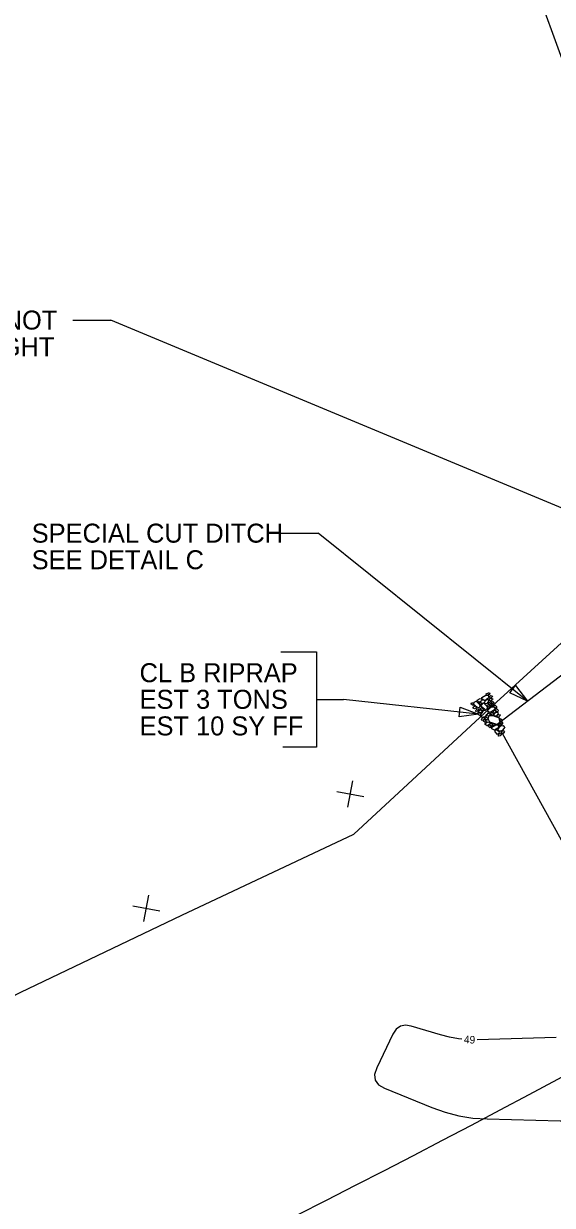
# Model space of a CAD drawing. Extents: x 2384780 to 2405861, y 547869 to 573706.
# Drawn here: x 2391565.6 to 2391704.7, y 552887.6 to 553198.6 of the extents above; entities that cross this region are included whole.
import ezdxf

# ---------------------------------------------------------------- set-up
doc = ezdxf.new("R2010")
doc.units = 0
for name, color, linetype in [('Breaklines', 7, 'Continuous'), ('Old_Level_10', 7, 'Continuous'), ('Old_Level_5', 7, 'Continuous'), ('Old_Level_60', 7, 'Continuous'), ('Old_Level_63', 7, 'Continuous'), ('Sheet Plan CELL', 7, 'Continuous')]:
    doc.layers.add(name, color=color, linetype=linetype)

# ---------------------------------------------------------------- blocks, each defined once
blk = doc.blocks.new('SPOT')
at = {"layer": 'Breaklines'}
for p, q in [((-5.48625, 4.61225), (5.48625, -4.61175)), ((-4.608, -5.326), (4.609, 5.325))]:
    blk.add_line(p, q, dxfattribs=at)

msp = doc.modelspace()

# ---------------------------------------------------------------- linework, layer by layer
at = {"layer": 'Breaklines'}
for p, q in [((2391642.66475, 553020.725), (2391649.74075, 553020.725)), ((2391685.26725, 553016.8955), (2391649.74075, 553020.725)), ((2391733.0265, 552936.75525), (2391691.145, 553012.541))]:
    msp.add_line(p, q, dxfattribs=at)
for points in [[(2391633.23025, 553033.2645), (2391642.66475, 553033.2645), (2391642.66475, 553008.1855), (2391633.82, 553008.1855)], [(2391688.11475, 553021.30375), (2391687.73225, 553020.95175), (2391686.941, 553020.37975), (2391686.25625, 553020.77025), (2391686.1695, 553021.295), (2391687.204, 553021.90525), (2391687.819, 553021.7375), (2391688.11475, 553021.30375)], [(2391688.27, 553022.28275), (2391688.06575, 553022.04625), (2391687.68375, 553021.73925), (2391687.40575, 553021.9615), (2391687.31575, 553022.21575), (2391687.88475, 553022.50975), (2391688.189, 553022.45375), (2391688.27, 553022.28275)], [(2391688.95, 553021.53175), (2391688.74575, 553021.29525), (2391688.36375, 553020.98825), (2391688.08575, 553021.2105), (2391687.9955, 553021.46475), (2391688.56475, 553021.75875), (2391688.869, 553021.70275), (2391688.95, 553021.53175)], [(2391689.0205, 553020.84775), (2391688.823, 553020.60075), (2391688.441, 553020.29375), (2391688.16325, 553020.516), (2391688.073, 553020.77025), (2391688.642, 553021.06425), (2391688.9465, 553021.00825), (2391689.0205, 553020.84775)], [(2391683.436, 553019.88225), (2391683.7305, 553019.86425), (2391684.08975, 553019.51625), (2391684.0405, 553019.2015), (2391683.86275, 553019.131), (2391683.3855, 553019.47725), (2391683.3465, 553019.67525), (2391683.436, 553019.88225)], [(2391684.7895, 553018.68875), (2391684.59875, 553018.43125), (2391684.19825, 553018.291), (2391683.8575, 553018.47225), (2391683.85, 553018.69075), (2391684.34675, 553019.0275), (2391684.6875, 553018.846), (2391684.7895, 553018.68875)], [(2391685.3285, 553018.54625), (2391684.84875, 553018.71225), (2391684.046, 553019.354), (2391684.1525, 553020.06325), (2391684.6545, 553020.25425), (2391685.58325, 553019.441), (2391685.67025, 553018.96125), (2391685.36925, 553018.48325)], [(2391684.5295, 553017.6415), (2391684.6275, 553017.97325), (2391684.947, 553018.2845), (2391685.273, 553018.287), (2391685.4465, 553018.042), (2391684.9905, 553017.6425), (2391684.70475, 553017.53175), (2391684.5295, 553017.6415)], [(2391686.2705, 553020.54125), (2391686.007, 553020.28125), (2391685.47875, 553019.92425), (2391685.015, 553020.2495), (2391684.9215, 553020.5315), (2391685.756, 553020.9675), (2391686.1185, 553020.845), (2391686.2705, 553020.54125)], [(2391686.23875, 553017.6465), (2391686.055, 553017.3785), (2391685.65425, 553017.23825), (2391685.303, 553017.41275), (2391685.2955, 553017.6315), (2391685.79225, 553017.968), (2391686.13675, 553017.804), (2391686.23875, 553017.6465)], [(2391685.539, 553020.03775), (2391685.83, 553020.00275), (2391686.21025, 553019.66825), (2391686.14375, 553019.357), (2391685.98625, 553019.25525), (2391685.46075, 553019.62975), (2391685.4225, 553019.873), (2391685.539, 553020.03775)], [(2391685.828, 553016.487), (2391686.06675, 553016.96925), (2391686.7215, 553017.959), (2391687.6475, 553017.72475), (2391687.923, 553017.3225), (2391686.982, 553016.177), (2391686.2345, 553016.0205), (2391685.73, 553016.4085)], [(2391685.92125, 553018.528), (2391686.16675, 553018.4935), (2391686.606, 553018.1375), (2391686.53925, 553017.82625), (2391686.3615, 553017.75575), (2391685.843, 553018.12), (2391685.7935, 553018.31125), (2391685.92125, 553018.528)], [(2391687.2035, 553017.9735), (2391686.82875, 553018.20725), (2391686.0055, 553018.8805), (2391686.13925, 553019.54775), (2391686.57325, 553019.84375), (2391687.46, 553019.00325), (2391687.6775, 553018.4145), (2391687.2775, 553018.066)], [(2391686.7535, 553019.84125), (2391686.93475, 553020.18225), (2391687.45825, 553020.68475), (2391687.873, 553020.596), (2391688.036, 553020.34425), (2391687.48325, 553019.70325), (2391687.114, 553019.5835), (2391686.7535, 553019.84125)], [(2391687.621, 553019.3755), (2391687.93575, 553019.32625), (2391688.29525, 553018.97825), (2391688.22875, 553018.667), (2391688.05775, 553018.58625), (2391687.584, 553018.9495), (2391687.52475, 553019.17925), (2391687.621, 553019.3755)], [(2391689.64075, 553018.21125), (2391689.26125, 553017.8315), (2391688.3705, 553017.34425), (2391687.782, 553017.678), (2391687.633, 553018.207), (2391688.68125, 553018.79625), (2391689.39725, 553018.67925), (2391689.64075, 553018.21125)], [(2391688.032, 553020.02875), (2391688.19675, 553019.91225), (2391688.64, 553019.6185), (2391688.5175, 553019.256), (2391688.36, 553019.15425), (2391687.81425, 553019.56025), (2391687.90425, 553019.812), (2391688.032, 553020.02875)], [(2391688.483, 553019.0105), (2391688.6205, 553019.18875), (2391688.9685, 553019.54825), (2391689.273, 553019.49225), (2391689.365, 553019.373), (2391689.08475, 553018.90875), (2391688.77175, 553018.84), (2391688.5755, 553018.93625)], [(2391688.6435, 553020.395), (2391688.954, 553020.2835), (2391689.345, 553019.95575), (2391689.258, 553019.67625), (2391689.11125, 553019.581), (2391688.57525, 553019.94875), (2391688.54725, 553020.19875), (2391688.6435, 553020.395)], [(2391689.0495, 553017.30725), (2391689.16675, 553017.51725), (2391689.4605, 553017.96075), (2391689.805, 553017.7965), (2391689.89325, 553017.66025), (2391689.51875, 553017.13475), (2391689.307, 553017.11675), (2391689.0495, 553017.30725)], [(2391689.391, 553019.241), (2391689.675, 553019.2165), (2391690.04475, 553018.875), (2391689.97825, 553018.564), (2391689.82075, 553018.462), (2391689.30225, 553018.826), (2391689.27425, 553019.076), (2391689.391, 553019.241)], [(2391689.79075, 553018.27875), (2391690.07475, 553018.254), (2391690.4445, 553017.91275), (2391690.378, 553017.60175), (2391690.2205, 553017.49975), (2391689.702, 553017.86375), (2391689.674, 553018.11375), (2391689.79075, 553018.27875)], [(2391685.1245, 553017.29725), (2391685.419, 553017.2795), (2391685.7785, 553016.9315), (2391685.73975, 553016.6235), (2391685.562, 553016.553), (2391685.0845, 553016.89925), (2391685.03525, 553017.0905), (2391685.1245, 553017.29725)], [(2391686.06975, 553015.37775), (2391686.12525, 553015.637), (2391686.4035, 553015.96625), (2391686.75725, 553015.972), (2391686.9445, 553015.706), (2391686.48825, 553015.30625), (2391686.18225, 553015.22725), (2391686.06975, 553015.37775)], [(2391686.6495, 553015.4255), (2391686.94025, 553015.3905), (2391687.29975, 553015.0425), (2391687.254, 553014.74475), (2391687.07625, 553014.67425), (2391686.599, 553015.0205), (2391686.56, 553015.21875), (2391686.6495, 553015.4255)], [(2391688.31475, 553014.46375), (2391688.047, 553014.14125), (2391687.55, 553013.80475), (2391687.07225, 553014.10575), (2391687.02825, 553014.44975), (2391687.793, 553014.8555), (2391688.1585, 553014.705), (2391688.31475, 553014.46375)], [(2391687.1265, 553016.09175), (2391687.39625, 553016.043), (2391687.72775, 553015.692), (2391687.6995, 553015.39075), (2391687.51075, 553015.2685), (2391687.03775, 553015.677), (2391687.03025, 553015.8955), (2391687.1265, 553016.09175)], [(2391688.3665, 553016.7755), (2391688.1825, 553016.5075), (2391687.782, 553016.36725), (2391687.4305, 553016.542), (2391687.423, 553016.7605), (2391687.92, 553017.097), (2391688.2645, 553016.933), (2391688.3665, 553016.7755)], [(2391688.21025, 553016.51075), (2391689.0665, 553016.49925), (2391690.702, 553015.90525), (2391690.88025, 553014.71025), (2391690.35525, 553014.0725), (2391688.30475, 553014.755), (2391687.85875, 553015.62775), (2391688.048, 553016.5545)], [(2391688.6095, 553017.32025), (2391688.8865, 553017.306), (2391689.23175, 553016.934), (2391689.20725, 553016.65), (2391689.0185, 553016.52775), (2391688.52075, 553016.90525), (2391688.49275, 553017.15525), (2391688.6095, 553017.32025)], [(2391690.477, 553017.219), (2391690.35775, 553016.87375), (2391689.90675, 553016.3285), (2391689.4605, 553016.397), (2391689.2975, 553016.64875), (2391689.80275, 553017.36325), (2391690.23, 553017.4165), (2391690.477, 553017.219)], [(2391691.05075, 553016.563), (2391690.84625, 553016.3265), (2391690.46425, 553016.0195), (2391690.1865, 553016.24175), (2391690.09625, 553016.496), (2391690.66525, 553016.79), (2391690.96975, 553016.734), (2391691.05075, 553016.563)], [(2391690.89725, 553015.719), (2391691.1875, 553015.63875), (2391691.55725, 553015.2975), (2391691.52225, 553015.00675), (2391691.33325, 553014.8845), (2391690.82575, 553015.3005), (2391690.801, 553015.52275), (2391690.89725, 553015.719)], [(2391690.98825, 553015.0035), (2391691.27225, 553014.979), (2391691.642, 553014.63775), (2391691.5755, 553014.3265), (2391691.41825, 553014.22475), (2391690.91, 553014.5955), (2391690.8715, 553014.83875), (2391690.98825, 553015.0035)], [(2391687.9415, 553014.02825), (2391688.236, 553014.0105), (2391688.59525, 553013.6625), (2391688.546, 553013.34775), (2391688.36825, 553013.27725), (2391687.8945, 553013.64075), (2391687.84525, 553013.832), (2391687.9415, 553014.02825)], [(2391688.34925, 553014.45625), (2391688.6605, 553014.38975), (2391688.9815, 553014.03175), (2391688.96375, 553013.73725), (2391688.775, 553013.615), (2391688.2605, 553014.0415), (2391688.253, 553014.26), (2391688.34925, 553014.45625)], [(2391690.67075, 553013.562), (2391690.3295, 553013.192), (2391689.49325, 553012.62075), (2391688.822, 553012.99025), (2391688.75525, 553013.4385), (2391689.82125, 553014.069), (2391690.3915, 553013.947), (2391690.67075, 553013.562)], [(2391688.93625, 553014.5385), (2391689.22025, 553014.514), (2391689.57975, 553014.166), (2391689.541, 553013.858), (2391689.36325, 553013.7875), (2391688.879, 553014.144), (2391688.84025, 553014.34225), (2391688.93625, 553014.5385)], [(2391689.8635, 553012.83075), (2391690.184, 553012.68075), (2391690.70275, 553012.31675), (2391690.6505, 553011.77675), (2391690.3215, 553011.54875), (2391689.654, 553012.18875), (2391689.64825, 553012.5425), (2391689.8635, 553012.83075)], [(2391692.1955, 553013.507), (2391691.96175, 553013.13225), (2391691.32, 553012.3295), (2391690.61075, 553012.436), (2391690.35, 553012.9075), (2391691.177, 553013.81525), (2391691.81575, 553013.8865), (2391692.12775, 553013.61175)], [(2391690.47775, 553011.3075), (2391690.619, 553011.50325), (2391690.9305, 553011.98775), (2391691.2195, 553011.8175), (2391691.332, 553011.667), (2391690.99575, 553011.1515), (2391690.65125, 553011.0625), (2391690.47775, 553011.3075)], [(2391691.41275, 553014.07225), (2391691.2305, 553013.93925), (2391690.85975, 553013.68425), (2391690.59175, 553013.86825), (2391690.48975, 553014.0255), (2391690.9865, 553014.36225), (2391691.354, 553014.34675), (2391691.41275, 553014.07225)], [(2391691.246, 553011.98375), (2391691.38375, 553012.162), (2391691.66375, 553012.6265), (2391691.988, 553012.49375), (2391692.08975, 553012.3365), (2391691.7425, 553011.769), (2391691.40925, 553011.73175), (2391691.246, 553011.98375)]]:
    msp.add_lwpolyline(points, dxfattribs=at)
msp.add_lwpolyline([(2391680.43, 553018.67425), (2391685.26725, 553016.8955), (2391680.162, 553016.1885)], close=True, dxfattribs=at)
at = {"layer": 'Old_Level_10'}
msp.add_line((2391497.285, 553771.369), (2391720.4865, 553152.56075), dxfattribs=at)
at = {"layer": 'Old_Level_5'}
for p in [(2391633.122, 553064.50775), (2391698.168, 553020.32975)]:
    msp.add_line(p, (2391643.122, 553064.50775), dxfattribs=at)
msp.add_lwpolyline([(2391695.051, 553024.43425), (2391698.168, 553020.32975), (2391693.48625, 553022.4845)], close=True, dxfattribs=at)
msp.add_arc((2390350.00532, 555442.22291), 2863, 287.79675278, 298.78936111, dxfattribs=at)
at = {"layer": 'Old_Level_60'}
for points in [[(2391680.93525, 552931.35425), (2391680.05075, 552931.43525), (2391677.653, 552931.84875), (2391675.281, 552932.45475), (2391667.573, 552934.74775), (2391666.034, 552934.98375), (2391664.7205, 552934.709), (2391663.6325, 552933.9235), (2391662.77, 552932.62725), (2391658.49775, 552923.78825), (2391657.94025, 552922.03175), (2391658.09875, 552920.5505), (2391658.973, 552919.34425), (2391660.5635, 552918.4135)], [(2391705.6975, 552931.748), (2391684.92875, 552931.1845)], [(2391660.5635, 552918.4135), (2391673, 552913.35025), (2391676.53475, 552912.0925), (2391680.139, 552911.16875), (2391683.81275, 552910.5795), (2391687.55575, 552910.32425), (2391706.75225, 552909.8765), (2391708.27875, 552909.84275), (2391709.80525, 552909.813), (2391711.332, 552909.787), (2391712.85875, 552909.765), (2391717.84625, 552909.699), (2391718.9135, 552909.66725), (2391719.978, 552909.59975), (2391721.0395, 552909.49675), (2391722.09825, 552909.35825), (2391729.1165, 552908.3205), (2391730.622, 552908.11625), (2391732.13125, 552907.948), (2391733.64425, 552907.81575), (2391735.16075, 552907.71975), (2391755.75625, 552906.6605), (2391757.73725, 552906.79975), (2391758.938, 552907.249)]]:
    msp.add_lwpolyline(points, dxfattribs=at)
at = {"layer": 'Old_Level_63'}
for p in [(2391578.52625, 553120.586), (2391744.5575, 553055.49475)]:
    msp.add_line(p, (2391588.52625, 553120.586), dxfattribs=at)
msp.add_lwpolyline([(2391345.0065, 552836.367), (2391391.55725, 552854.62125), (2391436.33175, 552877.5285), (2391476.8325, 552895.71825), (2391520.3265, 552920.77325), (2391564.7905, 552943.73925), (2391607.19125, 552963.95925), (2391652.4385, 552985.285), (2391688.0335, 553018.1755), (2391747.21375, 553072.236)], dxfattribs=at)
at = {"layer": 'Sheet Plan CELL'}
msp.add_line((2391690.21075, 553014.2315), (2391751.1295, 553060.91775), dxfattribs=at)

# ---------------------------------------------------------------- block references
at = {"layer": 'Old_Level_63', "xscale": 0.49999999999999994, "yscale": 0.5, "rotation": 29.89777178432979}
for p in [(2391651.542, 552995.83875), (2391597.8665, 552965.76225)]:
    msp.add_blockref('SPOT', p, dxfattribs=at)

# ---------------------------------------------------------------- texts
at = {"layer": 'Breaklines'}
for s, p in [('CL B RIPRAP', (2391596.0775, 553025.27475)), ('EST 3 TONS ', (2391596.0775, 553018.27475)), ('EST 10 SY FF', (2391596.0775, 553011.27475))]:
    msp.add_text(s, height=4.9999995, dxfattribs=at).set_placement(p)
at = {"layer": 'Old_Level_5'}
for s, p in [('SPECIAL CUT DITCH', (2391567.69025, 553062.00775)), ('SEE DETAIL C', (2391567.69025, 553055.00775))]:
    msp.add_text(s, height=4.9999995, dxfattribs=at).set_placement(p)
at = {"layer": 'Old_Level_60'}
msp.add_text('49', height=2, rotation=357.5661222, dxfattribs=at).set_placement((2391681.4075, 552930.272))
at = {"layer": 'Old_Level_63'}
for s, p in [('NOTE: LEVEL SPREADER CAN NOT', (2391460.72325, 553118.086)), ('APPLY. DITCH CAN NOT DAYLIGHT', (2391460.72325, 553111.08625))]:
    msp.add_text(s, height=4.9999995, dxfattribs=at).set_placement(p)

doc.saveas('drawing.dxf')
